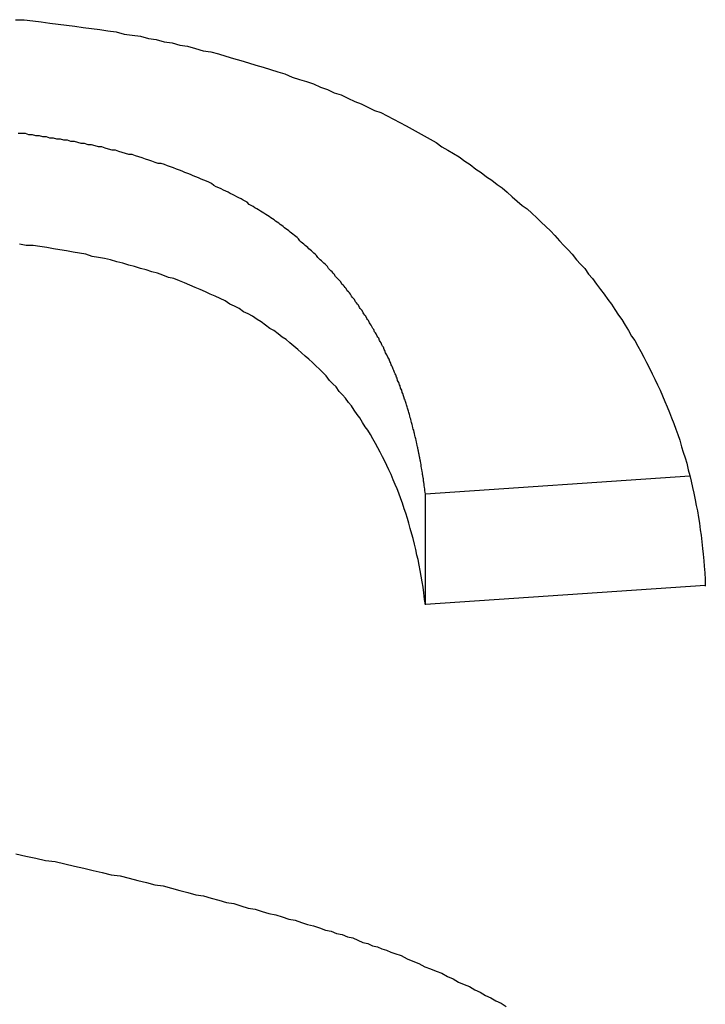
# Model space of a CAD drawing. Extents: x 1107 to 4046, y 937 to 3355.
# Tile 500 of 656: x 2201.518 to 2202.138, y 2670.898 to 2671.788. Entities that reach past the tile are written whole.
import ezdxf

# ---------------------------------------------------------------- set-up
doc = ezdxf.new("R2010")
doc.units = 0
doc.layers.add('KF_VIDA_L___C_REAR', color=7, linetype='CONTINUOUS')

# ---------------------------------------------------------------- blocks, each defined once
blk = doc.blocks.new('KF_VIDA_L___C_REAR')
at = {"layer": 'KF_VIDA_L___C_REAR'}
for p, q in [((15.144583, 982.16248), (14.905488, 982.146264)), ((14.905488, 982.046264), (14.905488, 982.146264)), ((15.158537, 982.063426), (14.905488, 982.046264))]:
    blk.add_line(p, q, dxfattribs=at)
for points in [[(14.5351, 982.575, 0), (14.5429, 982.575, 0), (14.5506, 982.574, 0), (14.5583, 982.573, 0), (14.566, 982.572, 0), (14.5736, 982.571, 0), (14.5812, 982.57, 0), (14.5887, 982.569, 0), (14.5963, 982.568, 0), (14.6037, 982.567, 0), (14.6112, 982.566, 0), (14.6186, 982.565, 0), (14.626, 982.564, 0), (14.6333, 982.562, 0), (14.6406, 982.561, 0), (14.6479, 982.56, 0), (14.6551, 982.558, 0), (14.6623, 982.557, 0), (14.6694, 982.555, 0), (14.6765, 982.554, 0), (14.6836, 982.552, 0), (14.6906, 982.551, 0), (14.6976, 982.549, 0), (14.7046, 982.547, 0), (14.7115, 982.546, 0), (14.7184, 982.544, 0), (14.7252, 982.542, 0), (14.732, 982.54, 0), (14.7388, 982.538, 0), (14.7455, 982.536, 0), (14.7522, 982.534, 0), (14.7589, 982.532, 0), (14.7655, 982.53, 0), (14.7721, 982.528, 0), (14.7786, 982.526, 0), (14.7851, 982.523, 0), (14.7916, 982.521, 0), (14.798, 982.519, 0), (14.8044, 982.517, 0), (14.8107, 982.514, 0), (14.817, 982.512, 0), (14.8232, 982.509, 0), (14.8294, 982.507, 0), (14.8355, 982.504, 0), (14.8416, 982.501, 0), (14.8476, 982.499, 0), (14.8535, 982.496, 0), (14.8594, 982.493, 0), (14.8652, 982.491, 0), (14.871, 982.488, 0), (14.8767, 982.485, 0), (14.8824, 982.482, 0), (14.888, 982.479, 0), (14.8936, 982.476, 0), (14.8991, 982.473, 0), (14.9045, 982.47, 0), (14.9099, 982.467, 0), (14.9152, 982.464, 0), (14.9205, 982.46, 0), (14.9257, 982.457, 0), (14.9309, 982.454, 0), (14.936, 982.451, 0), (14.9411, 982.447, 0), (14.9461, 982.444, 0), (14.951, 982.44, 0), (14.9559, 982.437, 0), (14.9607, 982.433, 0), (14.9655, 982.43, 0), (14.9703, 982.426, 0), (14.9749, 982.423, 0), (14.9795, 982.419, 0), (14.9841, 982.415, 0), (14.9886, 982.411, 0), (14.9931, 982.407, 0), (14.9974, 982.404, 0), (15.0018, 982.4, 0), (15.0061, 982.396, 0), (15.0103, 982.392, 0), (15.0145, 982.388, 0), (15.0186, 982.384, 0), (15.0226, 982.38, 0), (15.0266, 982.375, 0), (15.0306, 982.371, 0), (15.0345, 982.367, 0), (15.0383, 982.363, 0), (15.0421, 982.358, 0), (15.0458, 982.354, 0), (15.0495, 982.35, 0), (15.0531, 982.345, 0), (15.0567, 982.341, 0), (15.0602, 982.336, 0), (15.0637, 982.331, 0), (15.0671, 982.327, 0), (15.0704, 982.322, 0), (15.0736, 982.318, 0), (15.0768, 982.313, 0), (15.08, 982.308, 0), (15.0831, 982.304, 0), (15.0861, 982.299, 0), (15.0891, 982.294, 0), (15.0919, 982.289, 0), (15.0948, 982.285, 0), (15.0976, 982.28, 0), (15.1003, 982.275, 0), (15.1029, 982.27, 0), (15.1055, 982.265, 0), (15.108, 982.26, 0), (15.1105, 982.255, 0), (15.1129, 982.25, 0), (15.1153, 982.245, 0), (15.1176, 982.24, 0), (15.1198, 982.235, 0), (15.1219, 982.23, 0), (15.124, 982.225, 0), (15.1261, 982.22, 0), (15.1281, 982.215, 0), (15.13, 982.21, 0), (15.1318, 982.205, 0), (15.1336, 982.2, 0), (15.1354, 982.195, 0), (15.137, 982.189, 0), (15.1386, 982.184, 0), (15.1402, 982.179, 0), (15.1417, 982.174, 0), (15.1431, 982.168, 0), (15.1445, 982.163, 0), (15.1458, 982.158, 0), (15.147, 982.152, 0), (15.1482, 982.147, 0), (15.1493, 982.141, 0), (15.1504, 982.136, 0), (15.1514, 982.131, 0), (15.1523, 982.125, 0), (15.1532, 982.12, 0), (15.154, 982.114, 0), (15.1547, 982.109, 0), (15.1554, 982.103, 0), (15.1561, 982.097, 0), (15.1566, 982.092, 0), (15.1571, 982.086, 0), (15.1576, 982.081, 0), (15.158, 982.075, 0), (15.1583, 982.069, 0), (15.1585, 982.063, 0)], [(14.9055, 982.146, 0), (14.9053, 982.148, 0), (14.9051, 982.149, 0), (14.9049, 982.151, 0), (14.9047, 982.152, 0), (14.9045, 982.154, 0), (14.9043, 982.155, 0), (14.9041, 982.157, 0), (14.9039, 982.158, 0), (14.9037, 982.16, 0), (14.9035, 982.161, 0), (14.9033, 982.163, 0), (14.903, 982.164, 0), (14.9028, 982.165, 0), (14.9026, 982.167, 0), (14.9023, 982.168, 0), (14.9021, 982.17, 0), (14.9018, 982.171, 0), (14.9016, 982.173, 0), (14.9013, 982.174, 0), (14.901, 982.176, 0), (14.9008, 982.177, 0), (14.9005, 982.179, 0), (14.9002, 982.18, 0), (14.8999, 982.182, 0), (14.8996, 982.183, 0), (14.8993, 982.185, 0), (14.899, 982.186, 0), (14.8987, 982.188, 0), (14.8984, 982.189, 0), (14.8981, 982.19, 0), (14.8978, 982.192, 0), (14.8974, 982.193, 0), (14.8971, 982.195, 0), (14.8968, 982.196, 0), (14.8964, 982.198, 0), (14.8961, 982.199, 0), (14.8957, 982.201, 0), (14.8954, 982.202, 0), (14.895, 982.204, 0), (14.8946, 982.205, 0), (14.8943, 982.206, 0), (14.8939, 982.208, 0), (14.8935, 982.209, 0), (14.8931, 982.211, 0), (14.8927, 982.212, 0), (14.8923, 982.214, 0), (14.8919, 982.215, 0), (14.8915, 982.217, 0), (14.8911, 982.218, 0), (14.8906, 982.22, 0), (14.8902, 982.221, 0), (14.8898, 982.222, 0), (14.8893, 982.224, 0), (14.8889, 982.225, 0), (14.8884, 982.227, 0), (14.888, 982.228, 0), (14.8875, 982.23, 0), (14.8871, 982.231, 0), (14.8866, 982.232, 0), (14.8861, 982.234, 0), (14.8856, 982.235, 0), (14.8851, 982.237, 0), (14.8846, 982.238, 0), (14.8841, 982.24, 0), (14.8836, 982.241, 0), (14.8831, 982.242, 0), (14.8826, 982.244, 0), (14.882, 982.245, 0), (14.8815, 982.247, 0), (14.881, 982.248, 0), (14.8804, 982.249, 0), (14.8799, 982.251, 0), (14.8793, 982.252, 0), (14.8787, 982.254, 0), (14.8782, 982.255, 0), (14.8776, 982.256, 0), (14.877, 982.258, 0), (14.8764, 982.259, 0), (14.8758, 982.261, 0), (14.8752, 982.262, 0), (14.8746, 982.263, 0), (14.874, 982.265, 0), (14.8734, 982.266, 0), (14.8727, 982.268, 0), (14.8721, 982.269, 0), (14.8715, 982.27, 0), (14.8708, 982.272, 0), (14.8702, 982.273, 0), (14.8695, 982.274, 0), (14.8688, 982.276, 0), (14.8682, 982.277, 0), (14.8675, 982.279, 0), (14.8668, 982.28, 0), (14.8661, 982.281, 0), (14.8654, 982.283, 0), (14.8647, 982.284, 0), (14.864, 982.285, 0), (14.8633, 982.287, 0), (14.8625, 982.288, 0), (14.8618, 982.289, 0), (14.8611, 982.291, 0), (14.8603, 982.292, 0), (14.8596, 982.293, 0), (14.8588, 982.295, 0), (14.858, 982.296, 0), (14.8573, 982.297, 0), (14.8565, 982.299, 0), (14.8557, 982.3, 0), (14.8549, 982.301, 0), (14.8541, 982.303, 0), (14.8533, 982.304, 0), (14.8525, 982.305, 0), (14.8517, 982.307, 0), (14.8508, 982.308, 0), (14.85, 982.309, 0), (14.8492, 982.31, 0), (14.8483, 982.312, 0), (14.8475, 982.313, 0), (14.8466, 982.314, 0), (14.8458, 982.315, 0), (14.8449, 982.317, 0), (14.844, 982.318, 0), (14.8431, 982.319, 0), (14.8422, 982.32, 0), (14.8414, 982.322, 0), (14.8405, 982.323, 0), (14.8395, 982.324, 0), (14.8386, 982.325, 0), (14.8377, 982.327, 0), (14.8368, 982.328, 0), (14.8359, 982.329, 0), (14.8349, 982.33, 0), (14.834, 982.332, 0), (14.833, 982.333, 0), (14.8321, 982.334, 0), (14.8311, 982.335, 0), (14.8301, 982.336, 0), (14.8291, 982.338, 0), (14.8282, 982.339, 0), (14.8272, 982.34, 0), (14.8262, 982.341, 0), (14.8252, 982.342, 0), (14.8242, 982.343, 0), (14.8231, 982.345, 0), (14.8221, 982.346, 0), (14.8211, 982.347, 0), (14.8201, 982.348, 0), (14.819, 982.349, 0), (14.818, 982.35, 0), (14.8169, 982.352, 0), (14.8158, 982.353, 0), (14.8148, 982.354, 0), (14.8137, 982.355, 0), (14.8126, 982.356, 0), (14.8115, 982.357, 0), (14.8104, 982.358, 0), (14.8093, 982.359, 0), (14.8082, 982.36, 0), (14.8071, 982.362, 0), (14.806, 982.363, 0), (14.8048, 982.364, 0), (14.8037, 982.365, 0), (14.8026, 982.366, 0), (14.8014, 982.367, 0), (14.8003, 982.368, 0), (14.7991, 982.369, 0), (14.7979, 982.37, 0), (14.7967, 982.371, 0), (14.7956, 982.372, 0), (14.7944, 982.373, 0), (14.7932, 982.374, 0), (14.792, 982.375, 0), (14.7908, 982.377, 0), (14.7895, 982.378, 0), (14.7883, 982.379, 0), (14.7871, 982.38, 0), (14.7858, 982.381, 0), (14.7846, 982.382, 0), (14.7833, 982.383, 0), (14.7821, 982.384, 0), (14.7808, 982.385, 0), (14.7795, 982.386, 0), (14.7783, 982.387, 0), (14.777, 982.388, 0), (14.7756, 982.389, 0), (14.7743, 982.39, 0), (14.7729, 982.391, 0), (14.7715, 982.392, 0), (14.7701, 982.393, 0), (14.7687, 982.394, 0), (14.7672, 982.395, 0), (14.7657, 982.396, 0), (14.7642, 982.397, 0), (14.7627, 982.398, 0), (14.7612, 982.399, 0), (14.7596, 982.4, 0), (14.758, 982.401, 0), (14.7564, 982.402, 0), (14.7547, 982.403, 0), (14.7531, 982.404, 0), (14.7514, 982.405, 0), (14.7497, 982.406, 0), (14.7479, 982.407, 0), (14.7462, 982.408, 0), (14.7444, 982.41, 0), (14.7426, 982.411, 0), (14.7407, 982.412, 0), (14.7389, 982.413, 0), (14.737, 982.414, 0), (14.735, 982.415, 0), (14.7331, 982.416, 0), (14.7311, 982.417, 0), (14.7291, 982.418, 0), (14.7271, 982.419, 0), (14.725, 982.42, 0), (14.723, 982.421, 0), (14.7208, 982.422, 0), (14.7187, 982.423, 0), (14.7165, 982.424, 0), (14.7143, 982.425, 0), (14.7121, 982.427, 0), (14.7099, 982.428, 0), (14.7076, 982.429, 0), (14.7053, 982.43, 0), (14.7029, 982.431, 0), (14.7005, 982.432, 0), (14.6981, 982.433, 0), (14.6957, 982.434, 0), (14.6932, 982.435, 0), (14.6907, 982.436, 0), (14.6882, 982.437, 0), (14.6857, 982.438, 0), (14.6831, 982.439, 0), (14.6804, 982.44, 0), (14.6778, 982.441, 0), (14.6751, 982.442, 0), (14.6724, 982.443, 0), (14.6696, 982.444, 0), (14.6668, 982.445, 0), (14.664, 982.445, 0), (14.6612, 982.446, 0), (14.6583, 982.447, 0), (14.6554, 982.448, 0), (14.6524, 982.449, 0), (14.6494, 982.45, 0), (14.6465, 982.451, 0), (14.6435, 982.452, 0), (14.6405, 982.453, 0), (14.6374, 982.453, 0), (14.6344, 982.454, 0), (14.6314, 982.455, 0), (14.6284, 982.456, 0), (14.6253, 982.457, 0), (14.6223, 982.457, 0), (14.6192, 982.458, 0), (14.6161, 982.459, 0), (14.613, 982.46, 0), (14.61, 982.46, 0), (14.6069, 982.461, 0), (14.6038, 982.462, 0), (14.6007, 982.462, 0), (14.5975, 982.463, 0), (14.5944, 982.463, 0), (14.5913, 982.464, 0), (14.5882, 982.465, 0), (14.585, 982.465, 0), (14.5819, 982.466, 0), (14.5788, 982.466, 0), (14.5756, 982.467, 0), (14.5725, 982.467, 0), (14.5693, 982.468, 0), (14.5661, 982.468, 0), (14.563, 982.469, 0), (14.5598, 982.469, 0), (14.5566, 982.47, 0), (14.5534, 982.47, 0), (14.5503, 982.471, 0), (14.5471, 982.471, 0), (14.5439, 982.472, 0), (14.5407, 982.472, 0), (14.5375, 982.472, 0)], [(14.9055, 982.046, 0), (14.9048, 982.051, 0), (14.9041, 982.057, 0), (14.9034, 982.062, 0), (14.9026, 982.067, 0), (14.9018, 982.072, 0), (14.9009, 982.077, 0), (14.8999, 982.082, 0), (14.8989, 982.087, 0), (14.8979, 982.091, 0), (14.8968, 982.096, 0), (14.8956, 982.101, 0), (14.8945, 982.106, 0), (14.8932, 982.11, 0), (14.8919, 982.115, 0), (14.8906, 982.12, 0), (14.8892, 982.124, 0), (14.8878, 982.129, 0), (14.8863, 982.133, 0), (14.8848, 982.138, 0), (14.8832, 982.142, 0), (14.8815, 982.147, 0), (14.8799, 982.151, 0), (14.8781, 982.155, 0), (14.8764, 982.159, 0), (14.8745, 982.164, 0), (14.8726, 982.168, 0), (14.8707, 982.172, 0), (14.8687, 982.176, 0), (14.8667, 982.18, 0), (14.8646, 982.184, 0), (14.8625, 982.188, 0), (14.8604, 982.192, 0), (14.8581, 982.196, 0), (14.8559, 982.2, 0), (14.8535, 982.204, 0), (14.8512, 982.207, 0), (14.8488, 982.211, 0), (14.8463, 982.215, 0), (14.8438, 982.218, 0), (14.8412, 982.222, 0), (14.8386, 982.226, 0), (14.8359, 982.229, 0), (14.8332, 982.233, 0), (14.8305, 982.236, 0), (14.8276, 982.239, 0), (14.8248, 982.243, 0), (14.8219, 982.246, 0), (14.8189, 982.249, 0), (14.8159, 982.253, 0), (14.8128, 982.256, 0), (14.8097, 982.259, 0), (14.8066, 982.262, 0), (14.8034, 982.265, 0), (14.8001, 982.268, 0), (14.7968, 982.271, 0), (14.7935, 982.274, 0), (14.7901, 982.277, 0), (14.7866, 982.28, 0), (14.7831, 982.283, 0), (14.7796, 982.286, 0), (14.776, 982.288, 0), (14.7723, 982.291, 0), (14.7686, 982.294, 0), (14.7649, 982.296, 0), (14.7611, 982.299, 0), (14.7572, 982.302, 0), (14.7533, 982.304, 0), (14.7493, 982.307, 0), (14.7453, 982.309, 0), (14.7412, 982.311, 0), (14.7371, 982.314, 0), (14.7329, 982.316, 0), (14.7287, 982.318, 0), (14.7244, 982.321, 0), (14.72, 982.323, 0), (14.7156, 982.325, 0), (14.7111, 982.327, 0), (14.7066, 982.329, 0), (14.702, 982.331, 0), (14.6974, 982.333, 0), (14.6927, 982.335, 0), (14.6879, 982.337, 0), (14.6831, 982.339, 0), (14.6782, 982.341, 0), (14.6733, 982.342, 0), (14.6683, 982.344, 0), (14.6633, 982.346, 0), (14.6582, 982.347, 0), (14.6531, 982.349, 0), (14.6479, 982.35, 0), (14.6426, 982.352, 0), (14.6373, 982.353, 0), (14.6319, 982.355, 0), (14.6265, 982.356, 0), (14.621, 982.358, 0), (14.6155, 982.359, 0), (14.6099, 982.36, 0), (14.6043, 982.361, 0), (14.5986, 982.363, 0), (14.5928, 982.364, 0), (14.587, 982.365, 0), (14.5811, 982.366, 0), (14.5752, 982.367, 0), (14.5692, 982.368, 0), (14.5632, 982.369, 0), (14.5571, 982.37, 0), (14.5509, 982.371, 0), (14.5447, 982.371, 0), (14.5385, 982.372, 0)], [(14.5353, 981.821, 0), (14.5443, 981.819, 0), (14.5533, 981.817, 0), (14.5622, 981.815, 0), (14.571, 981.814, 0), (14.5797, 981.812, 0), (14.5883, 981.81, 0), (14.5968, 981.808, 0), (14.6052, 981.806, 0), (14.6134, 981.804, 0), (14.6216, 981.802, 0), (14.6297, 981.801, 0), (14.6377, 981.799, 0), (14.6456, 981.797, 0), (14.6534, 981.795, 0), (14.661, 981.793, 0), (14.6686, 981.792, 0), (14.6761, 981.79, 0), (14.6835, 981.788, 0), (14.6907, 981.786, 0), (14.6979, 981.784, 0), (14.705, 981.783, 0), (14.712, 981.781, 0), (14.7188, 981.779, 0), (14.7256, 981.777, 0), (14.7323, 981.776, 0), (14.7388, 981.774, 0), (14.7453, 981.772, 0), (14.7517, 981.771, 0), (14.7579, 981.769, 0), (14.7641, 981.767, 0), (14.7702, 981.766, 0), (14.7761, 981.764, 0), (14.782, 981.762, 0), (14.7878, 981.761, 0), (14.7934, 981.759, 0), (14.799, 981.757, 0), (14.8044, 981.756, 0), (14.8098, 981.754, 0), (14.8151, 981.752, 0), (14.8202, 981.751, 0), (14.8253, 981.749, 0), (14.8302, 981.748, 0), (14.8351, 981.746, 0), (14.8398, 981.745, 0), (14.8445, 981.743, 0), (14.849, 981.741, 0), (14.8535, 981.74, 0), (14.8578, 981.738, 0), (14.8621, 981.737, 0), (14.8662, 981.735, 0), (14.8703, 981.734, 0), (14.8742, 981.732, 0), (14.878, 981.731, 0)], [(14.878, 981.731, 0), (14.8835, 981.729, 0), (14.8889, 981.726, 0), (14.8943, 981.724, 0), (14.8996, 981.722, 0), (14.9049, 981.719, 0), (14.9101, 981.717, 0), (14.9153, 981.715, 0), (14.9204, 981.713, 0), (14.9255, 981.71, 0), (14.9305, 981.708, 0), (14.9355, 981.705, 0), (14.9405, 981.703, 0), (14.9454, 981.701, 0), (14.9503, 981.698, 0), (14.9551, 981.696, 0), (14.9599, 981.693, 0), (14.9646, 981.691, 0), (14.9693, 981.688, 0), (14.9739, 981.686, 0), (14.9785, 981.683, 0)]]:
    blk.add_polyline3d(points, dxfattribs=at)

msp = doc.modelspace()

# ---------------------------------------------------------------- block references
at = {"layer": 'KF_VIDA_L___C_REAR'}
msp.add_blockref('KF_VIDA_L___C_REAR', (2186.97908, 1689.21316), dxfattribs=at)

doc.saveas('drawing.dxf')
